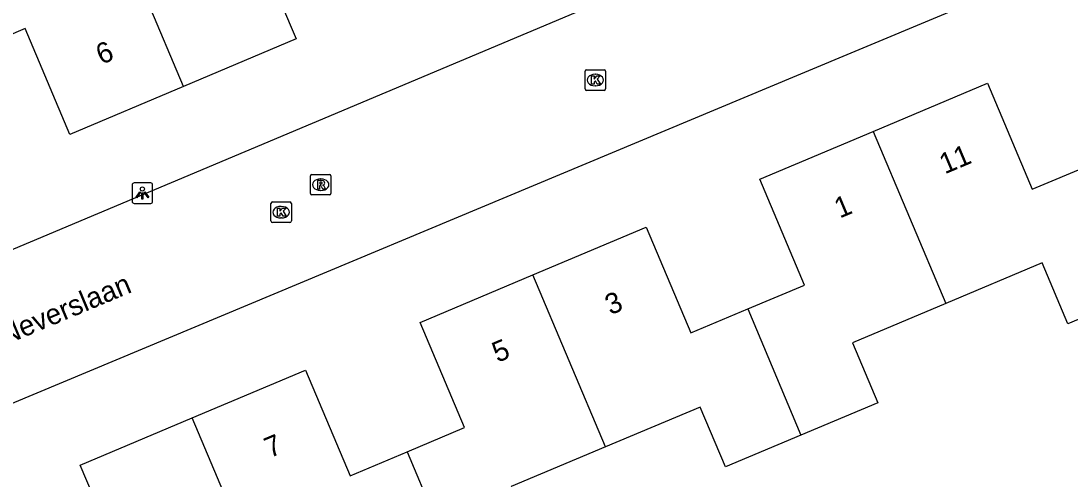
# Model space of a CAD drawing. Extents: x 158474 to 159560, y 388525 to 389605.
# Drawn here: x 158604 to 158655.1, y 389027.8 to 389050.1 of the extents above; entities that cross this region are included whole.
import ezdxf

# ---------------------------------------------------------------- set-up
doc = ezdxf.new("R2010")
doc.units = 0
for name, color, linetype in [('IMGEO_Kolk', 7, 'Continuous'), ('IMGEO_Lichtpunt', 7, 'Continuous'), ('IMGEO_Openbare_ruimte_label', 7, 'Continuous'), ('IMGEO_Pand', 7, 'Continuous'), ('IMGEO_Pand_nummerreeks', 7, 'Continuous'), ('IMGEO_Rijbaan_lokaal_open', 7, 'Continuous'), ('IMGEO_Rioolput', 7, 'Continuous')]:
    doc.layers.add(name, color=color, linetype=linetype)

msp = doc.modelspace()

# ---------------------------------------------------------------- linework, layer by layer
at = {"layer": 'IMGEO_Kolk'}
for p, q in [((158631.434, 389046.79), (158631.434, 389047.642)), ((158631.509, 389047.716), (158632.361, 389047.716)), ((158632.435, 389047.642), (158632.435, 389046.79)), ((158631.922, 389047.496), (158631.947, 389047.496)), ((158632.361, 389046.716), (158631.509, 389046.716)), ((158631.945, 389046.936), (158631.92, 389046.936)), ((158616.149, 389040.357), (158616.149, 389041.209)), ((158616.224, 389041.283), (158617.076, 389041.283)), ((158616.637, 389041.063), (158616.662, 389041.063)), ((158617.15, 389041.209), (158617.15, 389040.357)), ((158616.66, 389040.503), (158616.635, 389040.503)), ((158617.076, 389040.283), (158616.224, 389040.283))]:
    msp.add_line(p, q, dxfattribs=at)
for points in [[(158631.434, 389046.79), (158631.434, 389047.642)], [(158631.509, 389047.716), (158632.361, 389047.716)], [(158632.435, 389047.642), (158632.435, 389046.79)], [(158631.755, 389047.416), (158631.878, 389047.416), (158631.878, 389047.265), (158632.008, 389047.416), (158632.172, 389047.416), (158632.026, 389047.265), (158632.179, 389047.016), (158632.027, 389047.016), (158631.942, 389047.18), (158631.878, 389047.113), (158631.878, 389047.016), (158631.755, 389047.016), (158631.755, 389047.416)], [(158632.361, 389046.716), (158631.509, 389046.716)], [(158616.149, 389040.357), (158616.149, 389041.209)], [(158616.224, 389041.283), (158617.076, 389041.283)], [(158616.47, 389040.983), (158616.593, 389040.983), (158616.593, 389040.832), (158616.723, 389040.983), (158616.887, 389040.983), (158616.741, 389040.832), (158616.894, 389040.583), (158616.742, 389040.583), (158616.657, 389040.747), (158616.593, 389040.68), (158616.593, 389040.583), (158616.47, 389040.583), (158616.47, 389040.983)], [(158617.15, 389041.209), (158617.15, 389040.357)], [(158617.076, 389040.283), (158616.224, 389040.283)]]:
    msp.add_lwpolyline(points, dxfattribs=at)
for centre, start, end in [((158631.511, 389047.64), 91.552, 178.448), ((158631.511, 389047.64), 91.552, 178.448), ((158632.359, 389047.64), 1.552, 88.448), ((158632.359, 389047.64), 1.552, 88.448), ((158631.511, 389046.792), 181.552, 268.448), ((158631.511, 389046.792), 181.552, 268.448), ((158632.359, 389046.792), 271.552, 358.448), ((158632.359, 389046.792), 271.552, 358.448), ((158616.226, 389041.207), 91.552, 178.448), ((158616.226, 389041.207), 91.552, 178.448), ((158617.074, 389041.207), 1.552, 88.448), ((158617.074, 389041.207), 1.552, 88.448), ((158616.226, 389040.359), 181.552, 268.448), ((158616.226, 389040.359), 181.552, 268.448), ((158617.074, 389040.359), 271.552, 358.448), ((158617.074, 389040.359), 271.552, 358.448)]:
    msp.add_arc(centre, 0.0765, start, end, dxfattribs=at)
for centre, major_axis, ratio, start_param, end_param in [((158631.921, 389047.216), (-0.387, 0.002), 0.722429, 4.712389, 7.853982), ((158631.946, 389047.216), (-0.39, 0.002), 0.717154, 1.570796, 4.712389), ((158616.636, 389040.783), (-0.387, 0.002), 0.722429, 4.712389, 7.853982), ((158616.661, 389040.783), (-0.39, 0.002), 0.717154, 1.570796, 4.712389)]:
    msp.add_ellipse(centre, major_axis=major_axis, ratio=ratio, start_param=start_param, end_param=end_param, dxfattribs=at)
at = {"layer": 'IMGEO_Lichtpunt'}
for p, q in [((158609.401, 389042.116), (158609.401, 389041.309)), ((158609.401, 389042.116), (158609.401, 389041.309)), ((158610.303, 389042.211), (158609.495, 389042.211)), ((158610.303, 389042.211), (158609.495, 389042.211)), ((158610.397, 389041.309), (158610.397, 389042.116)), ((158610.397, 389041.309), (158610.397, 389042.116)), ((158609.495, 389041.215), (158610.303, 389041.215)), ((158609.495, 389041.215), (158610.303, 389041.215))]:
    msp.add_line(p, q, dxfattribs=at)
for points in [[(158609.775, 389041.78), (158609.814, 389041.752), (158609.626, 389041.49), (158609.588, 389041.517), (158609.775, 389041.78)], [(158609.877, 389041.732), (158609.924, 389041.732), (158609.924, 389041.41), (158609.877, 389041.41), (158609.877, 389041.732)], [(158609.987, 389041.752), (158610.025, 389041.779), (158610.212, 389041.517), (158610.173, 389041.489), (158609.987, 389041.752)]]:
    msp.add_lwpolyline(points, dxfattribs=at)
msp.add_circle((158609.9, 389041.914), 0.0994, dxfattribs=at)
for centre, start, end in [((158609.495, 389042.116), 90, 180), ((158609.495, 389042.116), 90, 180), ((158610.303, 389042.116), 0, 90), ((158610.303, 389042.116), 0, 90), ((158609.495, 389041.309), 180, 270), ((158609.495, 389041.309), 180, 270), ((158610.303, 389041.309), 270, 0), ((158610.303, 389041.309), 270, 360)]:
    msp.add_arc(centre, 0.0946, start, end, dxfattribs=at)
at = {"layer": 'IMGEO_Pand'}
for points in [[(158611.905, 389046.91), (158608.356, 389055.289)], [(158617.987, 389055.55), (158615.197, 389054.368), (158617.375, 389049.227), (158611.905, 389046.91)], [(158611.905, 389046.91), (158606.375, 389044.567), (158604.191, 389049.721), (158601.463, 389048.565)], [(158645.458, 389044.717), (158651.013, 389047.058), (158653.187, 389041.9), (158656.024, 389043.096), (158657.966, 389038.489), (158658.632, 389036.91), (158654.922, 389035.347), (158653.67, 389038.316), (158648.988, 389036.342)], [(158639.35, 389036.073), (158642.116, 389037.239), (158639.944, 389042.393), (158645.458, 389044.717)], [(158645.458, 389044.717), (158648.988, 389036.342)], [(158628.898, 389037.73), (158634.405, 389040.051), (158636.575, 389034.903), (158639.35, 389036.073)], [(158622.773, 389029.123), (158625.576, 389030.304), (158623.419, 389035.421), (158628.898, 389037.73)], [(158632.428, 389029.356), (158628.898, 389037.73)], [(158639.35, 389036.073), (158641.939, 389029.928)], [(158648.988, 389036.342), (158644.451, 389034.43), (158645.684, 389031.506), (158641.939, 389029.928)], [(158612.325, 389030.772), (158617.837, 389033.095), (158620.003, 389027.956), (158622.773, 389029.123)], [(158641.939, 389029.928), (158638.27, 389028.382), (158637.04, 389031.3), (158632.428, 389029.356)], [(158615.837, 389022.438), (158611.227, 389020.495), (158612.482, 389017.516), (158609.705, 389016.329), (158606.708, 389020.635), (158606.099, 389022.113), (158609.037, 389023.351), (158606.877, 389028.476), (158612.325, 389030.772)], [(158615.837, 389022.438), (158612.325, 389030.772)], [(158632.428, 389029.356), (158627.843, 389027.423), (158629.047, 389024.568), (158625.35, 389023.009)], [(158622.773, 389029.123), (158625.35, 389023.009)]]:
    msp.add_lwpolyline(points, dxfattribs=at)
at = {"layer": 'IMGEO_Rijbaan_lokaal_open'}
for points in [[(158693.979, 389034.415), (158691.297, 389040.872), (158689.958, 389044.098), (158688.082, 389043.319), (158668.118, 389058.458), (158641.722, 389047.425), (158602.187, 389030.899), (158601.851, 389031.612), (158596.34, 389029.317)], [(158594.001, 389034.936), (158639.056, 389053.929)]]:
    msp.add_lwpolyline(points, dxfattribs=at)
at = {"layer": 'IMGEO_Rioolput'}
for p, q in [((158618.073, 389041.696), (158618.073, 389042.548)), ((158618.148, 389042.622), (158619, 389042.622)), ((158619.074, 389042.548), (158619.074, 389041.696)), ((158618.561, 389042.402), (158618.586, 389042.402)), ((158619, 389041.622), (158618.148, 389041.622)), ((158618.584, 389041.842), (158618.559, 389041.842))]:
    msp.add_line(p, q, dxfattribs=at)
for points in [[(158618.073, 389041.696), (158618.073, 389042.548)], [(158618.148, 389042.622), (158619, 389042.622)], [(158619.074, 389042.548), (158619.074, 389041.696)], [(158618.662, 389042.32), (158618.41, 389042.322), (158618.41, 389041.922)], [(158618.41, 389041.922), (158618.534, 389041.922), (158618.534, 389042.084), (158618.545, 389042.084)], [(158618.588, 389042.241), (158618.534, 389042.241), (158618.534, 389042.16)], [(158618.534, 389042.16), (158618.586, 389042.16)], [(158618.592, 389042.055), (158618.663, 389041.922), (158618.803, 389041.922), (158618.738, 389042.048)], [(158619, 389041.622), (158618.148, 389041.622)]]:
    msp.add_lwpolyline(points, dxfattribs=at)
for centre, radius, start, end in [((158618.15, 389042.546), 0.0765, 91.552, 178.448), ((158618.15, 389042.546), 0.0765, 91.552, 178.448), ((158618.998, 389042.546), 0.0765, 1.552, 88.448), ((158618.998, 389042.546), 0.0765, 1.552, 88.448), ((158618.544, 389042.031), 0.0533, 26.0293, 88.6989), ((158618.57, 389042.349), 0.19, 274.7715, 282.9687), ((158618.594, 389042.145), 0.0964, 77.0061, 93.1865), ((158618.608, 389042.202), 0.0378, 276.6634, 79.6772), ((158618.661, 389042.21), 0.109, 350.3612, 89.416), ((158618.659, 389042.21), 0.112, 277.5842, 350.9817), ((158618.643, 389041.995), 0.108, 29.5134, 73.7905), ((158618.15, 389041.698), 0.0765, 181.552, 268.448), ((158618.15, 389041.698), 0.0765, 181.552, 268.448), ((158618.998, 389041.698), 0.0765, 271.552, 358.448), ((158618.998, 389041.698), 0.0765, 271.552, 358.448)]:
    msp.add_arc(centre, radius, start, end, dxfattribs=at)
for centre, major_axis, ratio, start_param, end_param in [((158618.56, 389042.122), (-0.387, 0.002), 0.722429, 4.712389, 7.853982), ((158618.585, 389042.122), (-0.39, 0.002), 0.717154, 1.570796, 4.712389)]:
    msp.add_ellipse(centre, major_axis=major_axis, ratio=ratio, start_param=start_param, end_param=end_param, dxfattribs=at)

# ---------------------------------------------------------------- texts
at = {"layer": 'IMGEO_Openbare_ruimte_label'}
msp.add_text('Neverslaan', height=1, rotation=22.6948, dxfattribs=at).set_placement((158603.205, 389034.299))
at = {"layer": 'IMGEO_Pand_nummerreeks'}
for s, rotation, p in [('6', 22.9593, (158607.904, 389047.952)), ('11', 22.8529, (158648.938, 389042.624)), ('1', 22.8529, (158643.826, 389040.47)), ('3', 22.8625, (158632.672, 389035.761)), ('5', 22.843, (158627.178, 389033.445)), ('7', 22.8527, (158616.101, 389028.804))]:
    msp.add_text(s, height=1, rotation=rotation, dxfattribs=at).set_placement(p)

doc.saveas('drawing.dxf')
